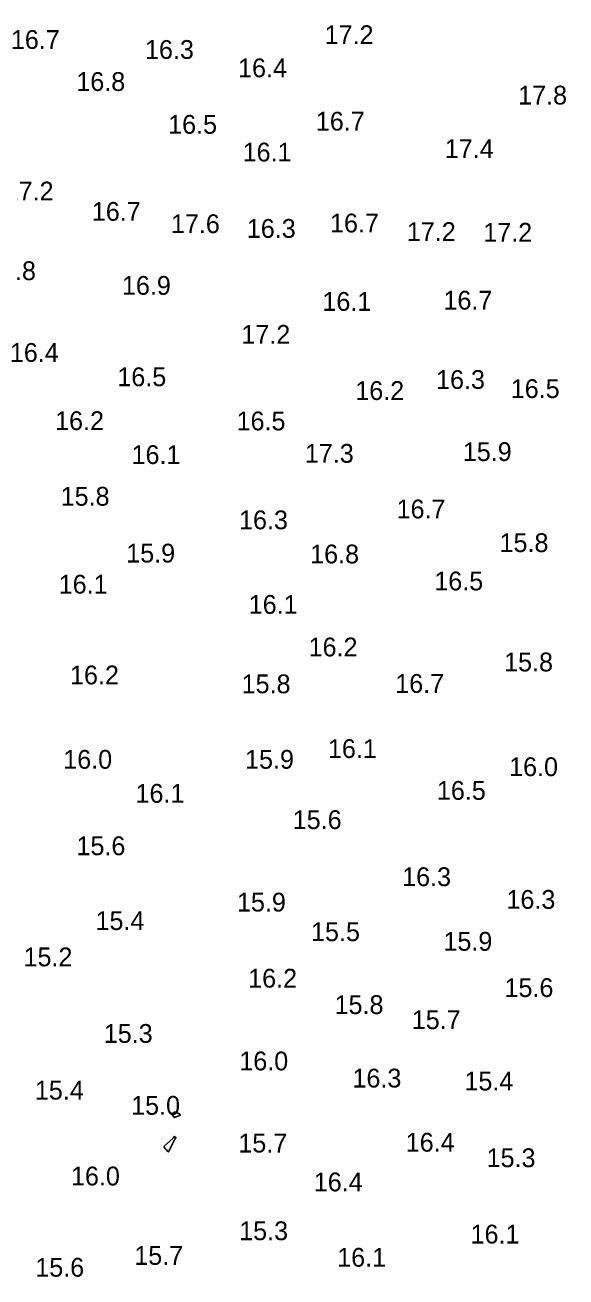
# Model space of a CAD drawing. Extents: x 1023796 to 1112670, y 656573 to 837340.
# Drawn here: x 1101218.1 to 1101362.1, y 690266.6 to 690599.6 of the extents above; entities that cross this region are included whole.
import ezdxf

# ---------------------------------------------------------------- set-up
doc = ezdxf.new("R2010")
doc.units = 0
doc.layers.add('V-CHAN-CONT-15FT', color=7, linetype='Continuous')
doc.layers.add('V-TOPO-SOUN', color=7, linetype='Continuous')

msp = doc.modelspace()

# ---------------------------------------------------------------- linework, layer by layer
at = {"layer": 'V-CHAN-CONT-15FT'}
for points in [[(1101258.04, 690309.09), (1101258.01, 690309.08), (1101257.98, 690309.06), (1101257.88, 690308.99), (1101257.85, 690308.98), (1101257.83, 690308.98), (1101257.81, 690308.99), (1101257.79, 690309.01), (1101257.26, 690309.81), (1101257.22, 690309.9), (1101257.21, 690309.98), (1101257.24, 690310.05), (1101257.31, 690310.11), (1101257.67, 690310.36), (1101257.76, 690310.41), (1101257.85, 690310.43), (1101257.95, 690310.43), (1101258.05, 690310.41), (1101259.22, 690310.02), (1101259.27, 690310), (1101259.3, 690309.97), (1101259.33, 690309.93), (1101259.34, 690309.87), (1101259.37, 690309.66), (1101259.37, 690309.61), (1101259.35, 690309.56), (1101259.32, 690309.53), (1101259.28, 690309.51), (1101258.09, 690309.12), (1101258.06, 690309.11)], [(1101258.26, 690303.68), (1101258.26, 690303.65), (1101258.24, 690303.61), (1101257.99, 690303.21), (1101257.94, 690303.13), (1101257.89, 690303.05), (1101257.85, 690302.96), (1101257.8, 690302.88), (1101256.39, 690300.02), (1101256.33, 690299.93), (1101256.25, 690299.89), (1101256.17, 690299.91), (1101256.08, 690299.98), (1101255.64, 690300.47), (1101255.59, 690300.53), (1101255.53, 690300.6), (1101255.48, 690300.67), (1101255.43, 690300.73), (1101255.15, 690301.11), (1101255.13, 690301.13), (1101255.13, 690301.15), (1101255.12, 690301.17), (1101255.12, 690301.19), (1101255.11, 690301.28), (1101255.11, 690301.3), (1101255.11, 690301.32), (1101255.12, 690301.33), (1101255.14, 690301.35), (1101257.41, 690303.46), (1101257.46, 690303.51), (1101257.5, 690303.55), (1101257.55, 690303.61), (1101257.59, 690303.66), (1101257.8, 690303.95), (1101257.81, 690303.96), (1101257.82, 690303.96), (1101257.83, 690303.96), (1101257.84, 690303.94), (1101257.87, 690303.85), (1101257.88, 690303.83), (1101257.89, 690303.82), (1101257.91, 690303.81), (1101257.93, 690303.8), (1101258.2, 690303.73), (1101258.24, 690303.71)]]:
    msp.add_lwpolyline(points, close=True, dxfattribs=at)

# ---------------------------------------------------------------- texts
at = {"layer": 'V-TOPO-SOUN'}
for s, p in [('16.7 ', (1101214.33, 690593.29)), ('17.2 ', (1101297.82, 690594.57)), ('16.3 ', (1101250.02, 690590.64)), ('16.4 ', (1101274.79, 690585.75)), ('16.8 ', (1101231.75, 690582.11)), ('17.8 ', (1101349.33, 690578.5)), ('16.5 ', (1101256.19, 690570.72)), ('16.7 ', (1101295.49, 690571.57)), ('16.1 ', (1101276.01, 690563.34)), ('17.4 ', (1101329.81, 690564.26)), ('17.2 ', (1101212.68, 690552.97)), ('16.7 ', (1101235.88, 690547.56)), ('17.6 ', (1101256.92, 690544.28)), ('16.3 ', (1101277.12, 690543.03)), ('16.7 ', (1101299.27, 690544.47)), ('17.2 ', (1101319.71, 690542.18)), ('17.2 ', (1101340.05, 690542.01)), ('16.8 ', (1101207.99, 690531.78)), ('16.9 ', (1101243.89, 690527.87)), ('16.1 ', (1101297.24, 690523.61)), ('16.7 ', (1101329.45, 690523.94)), ('17.2 ', (1101275.68, 690514.85)), ('16.4 ', (1101214.06, 690510.03)), ('16.5 ', (1101242.67, 690503.56)), ('16.2 ', (1101305.99, 690499.89)), ('16.3 ', (1101327.48, 690502.84)), ('16.5 ', (1101347.36, 690500.41)), ('16.2 ', (1101226.1, 690491.88)), ('16.5 ', (1101274.4, 690491.82)), ('17.3 ', (1101292.57, 690483.19)), ('15.9 ', (1101334.6, 690483.65)), ('16.1 ', (1101246.45, 690482.86)), ('15.8 ', (1101227.58, 690471.77)), ('16.7 ', (1101316.98, 690468.39)), ('16.3 ', (1101275.05, 690465.5)), ('15.9 ', (1101245.03, 690456.65)), ('16.8 ', (1101293.98, 690456.42)), ('15.8 ', (1101344.38, 690459.43)), ('16.1 ', (1101227.06, 690448.38)), ('16.5 ', (1101327.02, 690449.23)), ('16.1 ', (1101277.62, 690443)), ('16.2 ', (1101293.56, 690431.68)), ('15.8 ', (1101345.59, 690427.68)), ('16.2 ', (1101230.07, 690424.23)), ('15.8 ', (1101275.74, 690421.87)), ('16.7 ', (1101316.62, 690421.97)), ('16.1 ', (1101298.71, 690404.65)), ('16.0 ', (1101228.27, 690401.79)), ('15.9 ', (1101276.66, 690401.79)), ('16.0 ', (1101346.93, 690399.82)), ('16.5 ', (1101327.71, 690393.52)), ('16.1 ', (1101247.5, 690392.74)), ('15.6 ', (1101289.34, 690385.75)), ('15.6 ', (1101231.79, 690378.79)), ('16.3 ', (1101318.46, 690370.56)), ('15.9 ', (1101274.5, 690363.8)), ('16.3 ', (1101346.21, 690364.52)), ('15.4 ', (1101236.86, 690358.88)), ('15.5 ', (1101294.21, 690355.92)), ('15.9 ', (1101329.45, 690353.37)), ('15.2 ', (1101217.7, 690349.23)), ('16.2 ', (1101277.48, 690343.56)), ('15.6 ', (1101345.7, 690341.06)), ('15.8 ', (1101300.48, 690336.53)), ('15.7 ', (1101321.02, 690332.53)), ('15.3 ', (1101239.06, 690328.86)), ('16.0 ', (1101275.12, 690321.54)), ('16.3 ', (1101305.24, 690316.98)), ('15.4 ', (1101220.72, 690313.77)), ('15.4 ', (1101335.03, 690316.19)), ('15.0 ', (1101246.34, 690309.73)), ('16.4 ', (1101319.41, 690299.92)), ('15.7 ', (1101274.86, 690299.69)), ('15.3 ', (1101340.93, 690295.79)), ('16.0 ', (1101230.33, 690290.93)), ('16.4 ', (1101294.94, 690289.36)), ('15.3 ', (1101275.09, 690276.36)), ('16.1 ', (1101336.67, 690275.48)), ('15.6 ', (1101220.83, 690266.65)), ('15.7 ', (1101247.17, 690269.8)), ('16.1 ', (1101301.18, 690269.31))]:
    msp.add_text(s, height=5, dxfattribs=at).set_placement(p)

doc.saveas('drawing.dxf')
